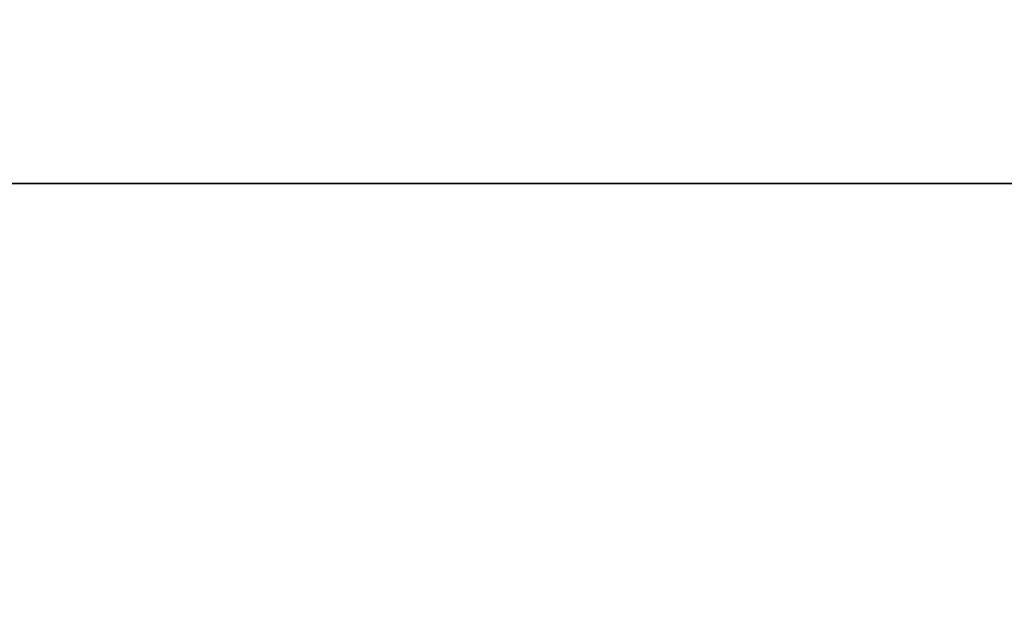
# Model space of a CAD drawing. Header units: millimetres. Extents: x -590 to 3690, y -120 to 127.
# Tile 344 of 656: x 1419.18 to 1428.16, y -5.88 to -0.51. Entities that reach past the tile are written whole.
import ezdxf

# ---------------------------------------------------------------- set-up
doc = ezdxf.new("R2010")
doc.units = ezdxf.units.MM
doc.layers.add('152', color=7, linetype='Continuous', true_color=0xffffff)

# ---------------------------------------------------------------- blocks, each defined once
blk = doc.blocks.new('UG_SURFACE_002')
at = {"layer": '152', "color": 252, "linetype": 'Continuous', "lineweight": 35}
for points in [[(2165, -31.2, 2203.0001), (2165, 108.2, 2203.0001), (835, 108.2, 2203.0001), (835, -31.2, 2203.0001)], [(985, -31.2, 2053), (985, 108.2, 2053), (2015.0001, 108.2, 2053), (2015.0001, -31.2, 2053)]]:
    blk.add_3dface(points, dxfattribs=at)
blk = doc.blocks.new('UG_SURFACE_082')
at = {"layer": '152', "color": 43, "linetype": 'Continuous', "lineweight": 35}
for points in [[(1016, 0, 2017), (1016, -49, 2017), (1984, -49, 2017), (1984, 0, 2017)], [(1016, 0, 2), (1984, 0, 2), (1984, -2), (1016, -2)], [(1016, -47), (1016, -2), (1984, -2), (1984, -47)]]:
    blk.add_3dface(points, dxfattribs=at)
blk = doc.blocks.new('UG_SURFACE_097')
at = {"layer": '152', "color": 254, "linetype": 'Continuous', "lineweight": 35}
for points in [[(1999.75, -35, 2033.2501), (1999.75, 111.75, 2033.2501), (1000.25, 111.75, 2033.2501), (1000.25, -35, 2033.2501)], [(1992, 16, 2025.5001), (1992, -33, 2025.5001), (1008, -33, 2025.5001), (1008, 16, 2025.5001)]]:
    blk.add_3dface(points, dxfattribs=at)
blk = doc.blocks.new('UG_SURFACE_135')
at = {"layer": '152', "color": 14, "linetype": 'Continuous', "lineweight": 35}
for points in [[(1991.8, -35, 2025.3), (1991.8, 14, 2025.3), (1008.2, 14, 2025.3), (1008.2, -35, 2025.3)], [(1987.7501, 11.25, 2021.25), (1987.7501, -47, 2021.25), (1012.2499, -47, 2021.25), (1012.2499, 11.25, 2021.25)]]:
    blk.add_3dface(points, dxfattribs=at)
blk = doc.blocks.new('UG_SURFACE_136')
at = {"layer": '152', "color": 7, "linetype": 'Continuous', "lineweight": 35}
for points in [[(1012.2499, 11, 2021.25), (1012.2499, -47, 2021.25), (1987.7501, -47, 2021.25), (1987.7501, 11, 2021.25)], [(1987.5, 11, 2020.9999), (1987.5, -47, 2020.9999), (1012.5, -47, 2020.9999), (1012.5, 11, 2020.9999)]]:
    blk.add_3dface(points, dxfattribs=at)

msp = doc.modelspace()

# ---------------------------------------------------------------- linework, layer by layer
at = {"layer": '152', "color": 252, "linetype": 'Continuous', "lineweight": -3, "true_color": 0x939598}
msp.add_line((1016, -2), (1984, -2), dxfattribs=at)

# ---------------------------------------------------------------- block references
for name in ['UG_SURFACE_097', 'UG_SURFACE_002', 'UG_SURFACE_082', 'UG_SURFACE_135', 'UG_SURFACE_136']:
    msp.add_blockref(name, (0, 0), dxfattribs=at)

doc.saveas('drawing.dxf')
